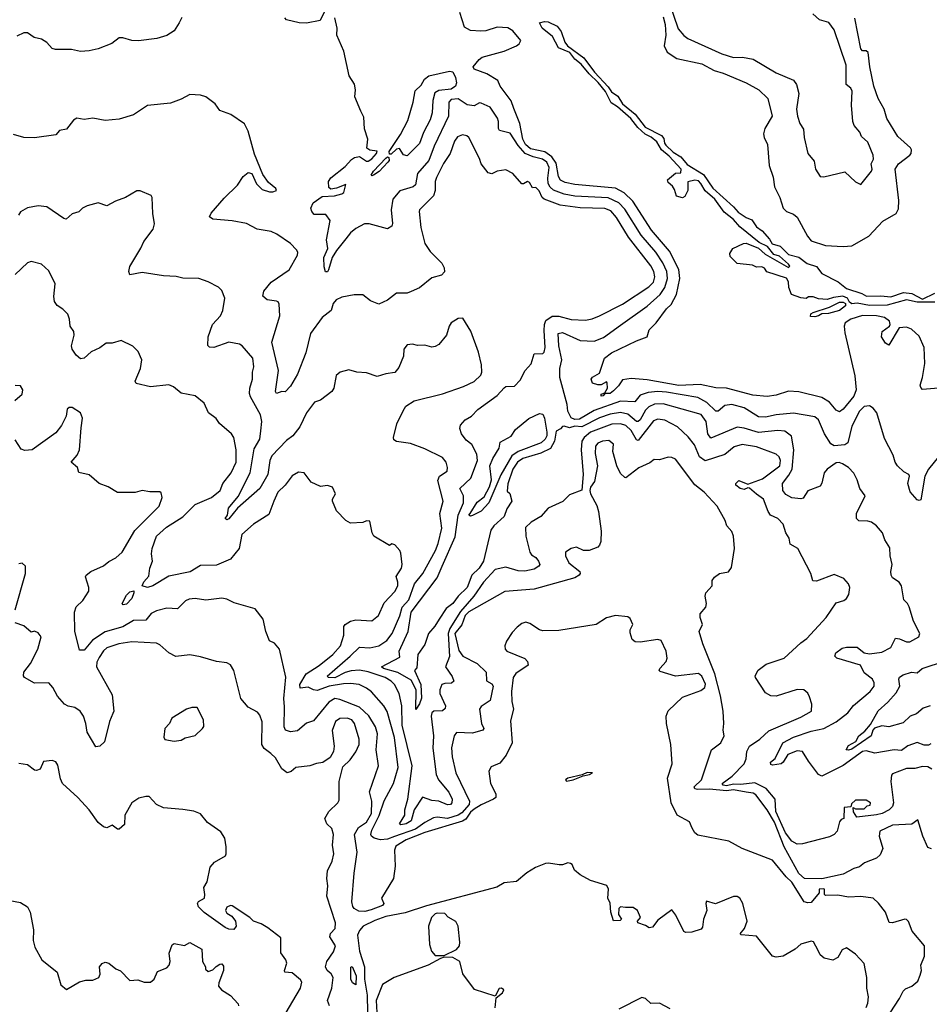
# Model space of a CAD drawing. Extents: x 1468344 to 1613994, y 525695 to 643861.
# Tile 274 of 427: x 1517051 to 1522203, y 603623 to 609202. Entities that reach past the tile are written whole.
import ezdxf

# ---------------------------------------------------------------- set-up
doc = ezdxf.new("R2010")
doc.units = 0

msp = doc.modelspace()

# ---------------------------------------------------------------- linework, layer by layer
at = {"layer": '0CON10XD'}
for points in [[(1520727.5, 609305), (1520780.4, 609150.4), (1520812.4, 609112.4), (1520835.9, 609095.9), (1521028.3, 609008.2), (1521095, 608988.4), (1521145, 608990.3), (1521205, 608978.7), (1521335, 608900.9), (1521435, 608859.2), (1521450.5, 608835), (1521463.5, 608785), (1521451.1, 608695), (1521455.8, 608655), (1521470, 608615), (1521491.2, 608581.2), (1521494, 608535), (1521514.4, 608445), (1521551.2, 608401.2), (1521558.6, 608355), (1521585, 608314), (1521605, 608311.8), (1521725, 608340.5), (1521785, 608283.8), (1521815, 608268.9), (1521875.7, 608345), (1521880, 608355), (1521873.1, 608385), (1521887.6, 608412.4), (1521884.6, 608435), (1521855, 608507.8), (1521820, 608540), (1521810, 608565), (1521777.3, 608602.7), (1521769.5, 608625), (1521761.7, 608718.3), (1521767.1, 608797.1), (1521758.8, 608815), (1521732.2, 608835), (1521731.5, 608945), (1521664.5, 609144.5), (1521635, 609186.9), (1521581.8, 609201.8), (1521543.3, 609235)], [(1518776, 609246), (1518752.5, 609197.5), (1518675, 609183.3), (1518633.9, 609183.9), (1518562, 609202), (1518553, 609213)], [(1521204.4, 607074.4), (1521055, 607113.9), (1520995, 607115.4), (1520906, 607136), (1520785, 607129.4), (1520605, 607162.3), (1520515, 607168.5), (1520465, 607161.8), (1520442.7, 607127.3), (1520415, 607099.8), (1520395, 607084.8), (1520366.2, 607083.8), (1520355, 607070.8), (1520345, 607070), (1520345, 607080), (1520365, 607087.5), (1520380.8, 607115), (1520378.8, 607145), (1520375, 607150), (1520345, 607133.3), (1520325, 607133.8), (1520295, 607143.3), (1520287.5, 607165), (1520295, 607177.5), (1520335, 607200), (1520363.8, 607285), (1520403.3, 607315), (1520545, 607383.1), (1520604.2, 607405), (1520616.9, 607445), (1520656.2, 607483.8), (1520715.2, 607564.8), (1520740.6, 607589.4), (1520771.2, 607645), (1520790.5, 607735), (1520785, 607786.7), (1520730.7, 607890.7), (1520630.2, 608010.2), (1520524, 608175), (1520475, 608221.3), (1520425, 608248.4), (1520195, 608268.9), (1520139.7, 608279.7), (1520115, 608292.3), (1520103.1, 608313.1), (1520089.6, 608389.6), (1520064.4, 608424.4), (1520025, 608454.2), (1519945, 608471.6), (1519915, 608494.3), (1519901, 608525), (1519883.3, 608615), (1519850.3, 608699.7), (1519835, 608743.1), (1519772.5, 608825), (1519758.5, 608858.5), (1519696.7, 608895), (1519625, 608921.6), (1519618.7, 608935), (1519653, 608977), (1519670.8, 608989.2), (1519794.4, 609025), (1519864, 609055), (1519880.8, 609065), (1519888.8, 609085), (1519845, 609140), (1519815, 609156), (1519755, 609160), (1519690.5, 609139.5), (1519663, 609137), (1519605, 609141), (1519569.8, 609159.8), (1519543.2, 609243.2)], [(1517970, 609215), (1517954, 609185), (1517925, 609140), (1517885, 609113.3), (1517827.5, 609095), (1517723.2, 609083.2), (1517685, 609084.4), (1517635, 609100), (1517615, 609100), (1517572.7, 609067.3), (1517495, 609038), (1517444.4, 609025.6), (1517395, 609023.1), (1517344.2, 609034.2), (1517252.7, 609032.7), (1517235, 609040), (1517205, 609073.3), (1517175, 609091.2), (1517132.5, 609102.5), (1517095, 609128.1), (1517075, 609127.8), (1517035, 609109.5)], [(1518898.9, 607961.1), (1518845, 607894.2), (1518821.1, 607855), (1518800.7, 607785), (1518795, 607774.6), (1518783.3, 607773.2), (1518775, 607802.5), (1518773.3, 607855), (1518796.1, 607905), (1518788.7, 607955), (1518809.4, 608065), (1518785, 608098.9), (1518719.4, 608099.4), (1518706.2, 608115), (1518700.5, 608135), (1518713.3, 608165), (1518765, 608200.4), (1518834.8, 608204.8), (1518875, 608214.8), (1518886.3, 608223.7), (1518897.8, 608267.8), (1518845, 608247.5), (1518812.7, 608242.7), (1518801.4, 608251.4), (1518800.5, 608285), (1518813.7, 608306.3), (1518895, 608370.5), (1518929.6, 608410.4), (1518947.7, 608422.3), (1518975, 608428.1), (1519015, 608400), (1519025, 608400), (1519045, 608413.5), (1519072, 608445), (1519075, 608457.5), (1519035, 608463.3), (1519017.5, 608475), (1519022.5, 608525), (1519003.6, 608583.6), (1518999.3, 608649.3), (1518982.5, 608685), (1518950, 608765), (1518952.5, 608805), (1518946.4, 608836.4), (1518917.5, 608885), (1518887.5, 609025), (1518846.7, 609115), (1518850, 609155), (1518835, 609212.5)], [(1522235, 607601.1), (1522135, 607601.3), (1522075, 607614.6), (1521965, 607584.9), (1521865, 607582.7), (1521795, 607597), (1521765, 607591.8), (1521751.5, 607601.5), (1521740.3, 607625), (1521714.2, 607635.8), (1521660.9, 607629.1), (1521625, 607616.7), (1521575, 607620), (1521545, 607632.5), (1521518.3, 607631.7), (1521505, 607622.5), (1521475, 607626.7), (1521422.5, 607645), (1521407.5, 607685), (1521406.4, 607716.4), (1521395, 607737.5), (1521283, 607773), (1521270, 607795), (1521255, 607802.5), (1521225, 607800), (1521201.7, 607811.7), (1521115, 607820), (1521075, 607860), (1521073, 607877), (1521090, 607905), (1521150, 607935), (1521165, 607936.7), (1521235, 607908), (1521273.6, 607873.6), (1521405, 607797.5), (1521412.5, 607805), (1521405, 607817.5), (1521355, 607862.7), (1521322.1, 607872.1), (1521286.6, 607916.6), (1521240.4, 607940.4), (1521129.3, 608029.3), (1521095, 608070.6), (1521041.9, 608111.9), (1520988, 608185), (1520933.5, 608233.5), (1520910, 608275), (1520895, 608288.9), (1520875, 608293.2), (1520836, 608284), (1520835.6, 608234.4), (1520819.3, 608200.7), (1520805, 608192.5), (1520771.7, 608201.7), (1520760.7, 608240.7), (1520749.3, 608259.3), (1520725, 608280), (1520720, 608295), (1520765, 608332.5), (1520795.5, 608334.5), (1520798.2, 608355), (1520729.6, 608429.6), (1520686.8, 608465), (1520660.6, 608510.6), (1520627.3, 608537.3), (1520593.1, 608553.1), (1520552.3, 608592.3), (1520513.4, 608643.4), (1520437.8, 608707.8), (1520400.6, 608730.6), (1520369.8, 608795), (1520327.2, 608847.2), (1520275.9, 608895), (1520230.8, 608950.8), (1520195, 608979.3), (1520166.7, 609016.7), (1520102.1, 609042.1), (1520068.1, 609108.1), (1520009.6, 609155), (1519995.6, 609185), (1520023.1, 609193.1), (1520045, 609189.4), (1520095, 609165.3), (1520117.1, 609135), (1520139, 609075), (1520153.5, 609053.5), (1520247.1, 608987.1), (1520306, 608906), (1520385, 608822.3), (1520403.9, 608793.9), (1520439.4, 608769.4), (1520464.8, 608724.8), (1520536.3, 608666.3), (1520594.2, 608594.2), (1520686.3, 608546.3), (1520699.6, 608529.6), (1520703, 608503), (1520710.8, 608490.8), (1520751.5, 608451.5), (1520795.2, 608425.2), (1520831.7, 608381.7), (1520925, 608325.2), (1520977.8, 608247.8), (1521095, 608142.6), (1521121.2, 608111.2), (1521165, 608081.5), (1521197.9, 608067.9), (1521225, 608029.3), (1521256, 608006), (1521298, 607958), (1521312.3, 607932.3), (1521359.1, 607919.1), (1521405, 607871.5), (1521465, 607857.7), (1521511.3, 607821.3), (1521563.7, 607803.7), (1521594.1, 607764.1), (1521687.3, 607717.3), (1521735, 607678.8), (1521820.8, 607650.8), (1521846.7, 607636.7), (1521928.3, 607638.3), (1521985, 607631.6), (1522056.4, 607656.4), (1522105, 607650.5), (1522165, 607618.1), (1522235, 607652.4)], [(1520695, 609219.4), (1520707, 609175), (1520710, 609115), (1520701.3, 609055), (1520717.7, 609017.7), (1520773.5, 608983.5), (1520915, 608951.5), (1520985, 608914.7), (1521035, 608900.3), (1521166, 608845), (1521238.1, 608805), (1521288.9, 608755), (1521313.1, 608655), (1521272.5, 608585), (1521264.3, 608555), (1521267.1, 608535), (1521287.1, 608495), (1521295.7, 608375.7), (1521319.4, 608309.4), (1521327.3, 608255), (1521355.8, 608195.8), (1521375.5, 608135), (1521395, 608115.6), (1521435, 608100), (1521455, 608083.4), (1521513, 607975), (1521535, 607949.9), (1521615, 607923.6), (1521715, 607917.5), (1521765, 607921.3), (1521861.2, 607975), (1521939.4, 608060.6), (1522016.3, 608103.7), (1522029.2, 608130.8), (1522031.6, 608178.4), (1522010.4, 608355), (1522029.3, 608385), (1522092.9, 608435), (1522100.9, 608445), (1522103.1, 608465), (1522097.2, 608477.2), (1522025, 608540.6), (1521962.9, 608642.9), (1521948.4, 608695), (1521913.5, 608755), (1521889.7, 608825), (1521866.1, 608936.1), (1521856.5, 609016.5), (1521845, 609026), (1521825, 609025.7), (1521815, 609038), (1521780.6, 609210.6)], [(1519245, 608431.2), (1519225, 608436.7), (1519202.9, 608472.9), (1519185, 608468.8), (1519155, 608441.1), (1519145, 608440), (1519142.7, 608455), (1519208.4, 608551.6), (1519248.5, 608631.5), (1519280.5, 608735), (1519290.1, 608799.9), (1519325, 608832.1), (1519344.2, 608865.8), (1519368.7, 608885), (1519485, 608910.5), (1519505, 608906.2), (1519520, 608875), (1519524.3, 608845), (1519519.8, 608825), (1519495, 608808.3), (1519425, 608801.9), (1519402.4, 608787.6), (1519390.9, 608745), (1519387.8, 608675), (1519375, 608635.8), (1519337.6, 608562.4), (1519315, 608500.8), (1519245, 608431.2)], [(1520021.5, 607441.5), (1520022.7, 607475), (1520031.6, 607498.4), (1520067.1, 607522.9), (1520105, 607522.7), (1520175, 607503.1), (1520255, 607500), (1520293.1, 607506.9), (1520335, 607524.1), (1520465, 607590.3), (1520615, 607689.3), (1520640.7, 607715), (1520649.5, 607745), (1520642.8, 607775), (1520625, 607807.2), (1520499.2, 607969.2), (1520430.7, 608080.7), (1520398.6, 608118.6), (1520365, 608132.3), (1520225, 608136.1), (1520112.3, 608152.3), (1520021.5, 608185), (1520010.9, 608195), (1519993.6, 608233.6), (1519975, 608252.5), (1519955, 608250), (1519939.3, 608279.3), (1519926.4, 608286.4), (1519905, 608272.5), (1519895, 608272.5), (1519845, 608331.2), (1519805, 608351.2), (1519755, 608343.8), (1519725, 608328.8), (1519705, 608333.8), (1519665.3, 608385), (1519655.7, 608415), (1519595, 608534.4), (1519583.6, 608543.6), (1519559.1, 608549.1), (1519530.6, 608539.4), (1519514.4, 608515), (1519490, 608445), (1519451.8, 608388.2), (1519411.2, 608308.8), (1519404.7, 608285), (1519404.1, 608235), (1519394.8, 608205.2), (1519316.2, 608125), (1519313.8, 608115), (1519323.5, 608025), (1519345.5, 607935), (1519375, 607888.6), (1519442.6, 607822.6), (1519455.4, 607795.4), (1519456.8, 607773.2), (1519440, 607755), (1519385, 607740.5), (1519316.3, 607683.7), (1519268.5, 607661.5), (1519245, 607652.9), (1519185, 607652.5), (1519135, 607614), (1519085, 607591.2), (1519038.8, 607608.8), (1518993.6, 607643.6), (1518945, 607643.8), (1518875, 607629.2), (1518842.5, 607615), (1518825.7, 607595), (1518814.2, 607555), (1518765, 607514.2), (1518697.7, 607425), (1518671.8, 607315), (1518625.3, 607194.7), (1518585, 607126), (1518555, 607093.8), (1518535, 607095.6), (1518505, 607084.2), (1518499.1, 607095), (1518515.8, 607215), (1518479.2, 607375), (1518523.5, 607525), (1518520.6, 607590.6), (1518515, 607603.8), (1518505, 607608), (1518453.3, 607615), (1518427.1, 607635), (1518433.3, 607665), (1518475.8, 607715), (1518577.3, 607785), (1518625, 607867.5), (1518625.7, 607885), (1518618, 607898), (1518585, 607934.3), (1518507.6, 607987.6), (1518475, 608003.1), (1518395.5, 608015.5), (1518335, 608047.8), (1518255, 608063.3), (1518145, 608072.5), (1518126.2, 608085), (1518134.5, 608105.5), (1518208.3, 608191.7), (1518285, 608264), (1518315.9, 608314.1), (1518345, 608336.7), (1518365, 608331.2), (1518391.9, 608271.9), (1518425, 608240.9), (1518465, 608227.4), (1518485, 608226.8), (1518505.7, 608235), (1518501.4, 608245), (1518459.7, 608279.7), (1518428.9, 608325), (1518381.3, 608441.3), (1518345, 608570), (1518325, 608612.5), (1518247.5, 608665), (1518185, 608687.5), (1518157.5, 608725), (1518105.7, 608765.7), (1518075, 608774), (1518015, 608778), (1517965, 608751.2), (1517905, 608730), (1517775, 608716.2), (1517695, 608664), (1517615, 608639.2), (1517535, 608632), (1517465, 608643.8), (1517415, 608636.7), (1517375, 608643.8), (1517355, 608633.8), (1517315, 608581.2), (1517276, 608574), (1517255, 608550), (1517135, 608532.9), (1517075, 608535.7), (1517015, 608552.5)], [(1522255, 606726.2), (1522198, 606655), (1522177.5, 606615), (1522155, 606482.5), (1522145, 606477.5), (1522135, 606482.5), (1522095, 606527.5), (1522081.2, 606575), (1522091.2, 606615), (1522087.5, 606625), (1522059.4, 606639.4), (1522023.3, 606675), (1522009.2, 606695), (1521998.5, 606735), (1521949.5, 606829.5), (1521906.8, 606975), (1521885, 607002), (1521865, 607014.7), (1521835, 607010.4), (1521808.4, 606985), (1521765, 606898.6), (1521742.3, 606805), (1521725, 606794.2), (1521665, 606786.9), (1521645, 606799.4), (1521609.2, 606855), (1521575.9, 606935), (1521555, 606951.3), (1521435, 606972.9), (1521336.5, 606963.5), (1521275, 606950), (1521235, 606951.5), (1521155, 607003.5), (1521085, 607021.6), (1521045, 607015.3), (1521007.3, 606985), (1520995, 606983.8), (1520943.3, 607033.3), (1520891.3, 607061.3), (1520715, 607091.9), (1520665, 607095.2), (1520609.9, 607090.1), (1520565.4, 607075), (1520535, 607037.1), (1520455, 607041.6), (1520305, 606987.2), (1520221.3, 606938.7), (1520195, 606936.9), (1520175, 606945.9), (1520155.8, 606985), (1520151.3, 607021.3), (1520110.3, 607175), (1520109.7, 607225), (1520121.6, 607275), (1520104.2, 607355), (1520101.8, 607425), (1520125, 607430.5), (1520225, 607385.3), (1520305, 607381.6), (1520357.7, 607402.3), (1520455, 607471.8), (1520605, 607579.5), (1520678.6, 607645), (1520704.9, 607685.1), (1520720, 607735), (1520716.6, 607775), (1520694.2, 607824.2), (1520653.5, 607885), (1520571.6, 607981.6), (1520479.4, 608129.4), (1520444.9, 608164.9), (1520385, 608192.4), (1520195, 608202.6), (1520135, 608214.5), (1520075, 608235.6), (1520055, 608253.2), (1520044.9, 608275), (1520042.1, 608305), (1520050.2, 608365), (1520037.3, 608395), (1520012.6, 608412.6), (1519958.6, 608425), (1519913.9, 608443.9), (1519875, 608488.9), (1519829.2, 608559.1), (1519769.5, 608575), (1519763.6, 608585), (1519763.8, 608625), (1519757.8, 608645), (1519715, 608706.1), (1519665, 608729.5), (1519655, 608731.4), (1519625, 608714), (1519585, 608720), (1519535, 608753.8), (1519495, 608749.3), (1519482.4, 608735), (1519479.6, 608655), (1519398, 608485), (1519368.9, 608405), (1519305, 608330), (1519293.7, 608266.3), (1519279.2, 608255), (1519205, 608232.2), (1519164.8, 608185.2), (1519154.7, 608124.7), (1519162.1, 608047.9), (1519158, 608032), (1519135, 608018), (1519030, 608045), (1519004.3, 608045.7), (1518955, 608018.8), (1518925, 607994), (1518898.9, 607961.1)], [(1519045, 608317.5), (1519041.9, 608321.9), (1519054.3, 608345), (1519125, 608417.3), (1519135, 608424.4), (1519140.9, 608420.9), (1519142.9, 608405), (1519136.7, 608395), (1519087.9, 608342.1), (1519055, 608321.3), (1519045, 608317.5)], [(1519223.2, 606986.8), (1519237.9, 607012.1), (1519285, 607042.2), (1519445, 607082), (1519565, 607123.4), (1519625, 607152), (1519662.8, 607187.2), (1519668.8, 607205), (1519666.8, 607246.8), (1519648.8, 607318.8), (1519606.8, 607436.8), (1519560.5, 607510.5), (1519535, 607510), (1519495, 607484), (1519483.4, 607466.6), (1519467.8, 607415), (1519425, 607362.5), (1519405, 607350), (1519385, 607347.5), (1519345, 607358.6), (1519305, 607356), (1519275, 607364), (1519245, 607360), (1519226.2, 607335), (1519224, 607295), (1519198, 607232), (1519175, 607203.3), (1519123.9, 607196.1), (1519075, 607180), (1519015, 607201.2), (1518960, 607205), (1518915, 607218), (1518865.7, 607204.3), (1518843.2, 607186.8), (1518830, 607115), (1518819.2, 607095), (1518755, 607046.7), (1518721.2, 607035), (1518675, 606974), (1518637.8, 606895), (1518597.3, 606845), (1518562.3, 606817.7), (1518479.1, 606730.9), (1518467.5, 606705), (1518456.4, 606625), (1518410.7, 606545), (1518284.3, 606435), (1518235, 606374.4), (1518225, 606368.6), (1518214.4, 606375), (1518227.5, 606395), (1518232.8, 606435), (1518289, 606501), (1518355.3, 606635), (1518379, 606771), (1518411.2, 606825), (1518417.3, 606872.7), (1518422.9, 606925), (1518415, 606963.8), (1518358.2, 607065), (1518352.9, 607085), (1518354.5, 607115), (1518370, 607165), (1518369.1, 607205), (1518376.4, 607235), (1518370.6, 607285), (1518310, 607355), (1518295, 607364.2), (1518235, 607375.5), (1518150, 607345), (1518126.1, 607346.1), (1518116.2, 607356.2), (1518118.9, 607405), (1518142.9, 607475), (1518188.8, 607525), (1518201.2, 607555), (1518212.5, 607625), (1518195, 607668.8), (1518176.2, 607686.2), (1518117.4, 607717.4), (1518065, 607735.5), (1517975, 607737.5), (1517937.3, 607747.3), (1517865, 607750.5), (1517745, 607770), (1517675, 607757.5), (1517669.2, 607775), (1517675, 607803.3), (1517737.3, 607907.3), (1517754.3, 607945), (1517806, 608015), (1517814.2, 608045), (1517804.4, 608105), (1517802, 608195), (1517795, 608206), (1517733.6, 608233.6), (1517715, 608233.3), (1517650, 608195), (1517592.5, 608175), (1517545, 608147.5), (1517495, 608163.8), (1517432.7, 608147.3), (1517405.9, 608134.1), (1517385, 608113.8), (1517347.7, 608102.3), (1517313, 608073), (1517300, 608075), (1517205, 608141.2), (1517155, 608147.5), (1517095, 608136), (1517055, 608112.9), (1517044.3, 608095.7)], [(1518747.1, 605542.9), (1518825, 605605.3), (1518867.4, 605655), (1518886.8, 605715), (1518886.4, 605763.6), (1518895, 605775.6), (1518925, 605794.5), (1518955, 605802.3), (1519045, 605795.4), (1519083.7, 605826.3), (1519115, 605898), (1519175, 605963.1), (1519192.2, 605995), (1519193.3, 606015), (1519183.4, 606046.6), (1519214.4, 606095), (1519217.9, 606115), (1519209.7, 606179.7), (1519203.8, 606195), (1519175, 606227.5), (1519158.3, 606231.7), (1519145, 606222.5), (1519057.5, 606275), (1519047.5, 606295), (1519035, 606360), (1519015, 606362.5), (1518995, 606352.5), (1518925, 606350), (1518897.5, 606365), (1518845, 606420), (1518822.5, 606475), (1518822.5, 606485), (1518840, 606515), (1518823, 606553), (1518795, 606562.5), (1518755, 606557.5), (1518702.3, 606582.3), (1518662.5, 606635), (1518630.9, 606639.1), (1518595, 606617.5), (1518555, 606564.3), (1518512.2, 606525), (1518490.4, 606475), (1518461.3, 606398.7), (1518375.4, 606344.6), (1518309.2, 606285), (1518294.5, 606205), (1518244.2, 606145), (1518165, 606112), (1518075, 606110.5), (1518015.5, 606074.5), (1517895, 606049.5), (1517805, 605993.6), (1517775, 605985.2), (1517744.2, 605995), (1517753.4, 606016.6), (1517781.8, 606048.2), (1517787.7, 606095), (1517803.3, 606135), (1517797.6, 606175), (1517801.1, 606205), (1517825.8, 606275), (1517882.7, 606327.3), (1517974.6, 606385), (1518045.6, 606455), (1518136.9, 606495), (1518186.2, 606535), (1518202.2, 606575), (1518248.1, 606635), (1518276.5, 606695), (1518276.5, 606765), (1518263.1, 606835), (1518250.9, 606855), (1518181.9, 606915), (1518163.3, 606943.3), (1518120, 606975), (1518095, 607028.8), (1518045, 607070.8), (1517966.2, 607086.2), (1517922.7, 607122.7), (1517895, 607133.5), (1517792.5, 607122.5), (1517710.5, 607140.5), (1517705.6, 607155), (1517734.4, 607225), (1517742, 607275), (1517722.3, 607322.3), (1517692.3, 607352.3), (1517625, 607384), (1517575, 607368.6), (1517539.7, 607370.3), (1517505, 607343.8), (1517455, 607320.8), (1517415, 607284.3), (1517395, 607280), (1517370.9, 607300.9), (1517348.8, 607335), (1517343.8, 607355), (1517360, 607415), (1517356.7, 607435), (1517336.2, 607465), (1517333.3, 607505), (1517323.6, 607533.6), (1517295, 607562.5), (1517262.3, 607582.3), (1517248, 607605), (1517244.2, 607634.2), (1517250.9, 607705), (1517215, 607780), (1517175, 607817.5), (1517115, 607831.4), (1517095, 607824), (1517025, 607758.2)], [(1521555, 607518.1), (1521531.1, 607521.1), (1521532.5, 607535), (1521545, 607543.2), (1521637.3, 607572.7), (1521695, 607601.5), (1521715, 607601.8), (1521728.5, 607595), (1521728.8, 607581.2), (1521695, 607554.6), (1521632.4, 607537.6), (1521594.5, 607535.5), (1521575, 607524.5), (1521555, 607518.1)], [(1522325, 607119.2), (1522165, 607107.5), (1522155, 607117.5), (1522152.3, 607132.3), (1522165.7, 607175), (1522178.6, 607255), (1522174.4, 607345), (1522145, 607408.6), (1522101.7, 607448.3), (1522075, 607459.2), (1522033.3, 607456.7), (1521975, 607358.8), (1521955, 607370), (1521931.8, 607405), (1521937.1, 607435), (1521977.5, 607465), (1521982.5, 607475), (1521977.5, 607495), (1521950, 607515), (1521905, 607525.2), (1521825, 607526.6), (1521758.6, 607505), (1521727.1, 607485), (1521721.6, 607465), (1521725, 607427.5), (1521780.7, 607185), (1521788.6, 607105), (1521775, 607069.1), (1521714.7, 606995.3), (1521695, 606979.4), (1521675, 606990.6), (1521637.8, 607035), (1521595, 607061.6), (1521465, 607094), (1521405, 607097.8), (1521335, 607075.3), (1521285, 607066.7), (1521204.4, 607074.4)], [(1522211.3, 605098.7), (1522199.4, 605090.6), (1522175, 605090.8), (1522135, 605106.4), (1522081.8, 605088.2), (1522045, 605060.8), (1522005, 605065.3), (1521895, 605045.9), (1521845, 605060.1), (1521825, 605055.7), (1521714.7, 604975.3), (1521595, 604915.4), (1521575, 604924.4), (1521518.5, 605001.5), (1521485.6, 605055), (1521455, 605059.4), (1521401.8, 605038.2), (1521375.6, 604994.4), (1521365, 604986.4), (1521315, 604977.7), (1521305, 604982.8), (1521303.9, 604995), (1521329.4, 605015), (1521373.9, 605105), (1521433.4, 605136.6), (1521535, 605171.6), (1521605, 605186.5), (1521676.2, 605223.8), (1521741.1, 605275), (1521774.2, 605315.8), (1521867.8, 605395), (1521890.9, 605425), (1521891.1, 605445), (1521882.2, 605465), (1521835, 605500.5), (1521814.3, 605544.3), (1521680, 605585), (1521668, 605595), (1521674.2, 605615), (1521709.7, 605640.3), (1521735, 605646.5), (1521795, 605646.2), (1521835, 605613.8), (1521865, 605608.8), (1521935, 605618.8), (1521985, 605644.2), (1522012.6, 605697.4), (1522035, 605694.4), (1522075, 605676.5), (1522092.5, 605677.5), (1522143.3, 605705), (1522148.8, 605725), (1522114.2, 605794.2), (1522090, 605875), (1522080, 605895), (1522060, 605915), (1522046.7, 605995), (1522032.5, 606015), (1521995, 606040), (1521988, 606055), (1521985.8, 606075), (1521993.8, 606115), (1521982.5, 606165), (1521980.3, 606210.3), (1521952, 606255), (1521938, 606295), (1521904.5, 606335), (1521875.7, 606355.7), (1521855, 606361.5), (1521805, 606361.9), (1521791.4, 606375), (1521791.5, 606405), (1521840, 606505), (1521809.2, 606545), (1521794.6, 606594.6), (1521775, 606632), (1521745, 606664), (1521712, 606685), (1521692.6, 606692.6), (1521675, 606690.4), (1521625, 606655.4), (1521607.3, 606635), (1521595, 606576), (1521585, 606559.4), (1521515, 606532.9), (1521489, 606491), (1521475, 606486.6), (1521425, 606492.4), (1521391, 606511), (1521372.9, 606535), (1521371.6, 606575), (1521408.5, 606621.5), (1521426.6, 606655), (1521435.1, 606765), (1521422, 606842), (1521385, 606871), (1521345, 606875.2), (1521235, 606862.5), (1521155, 606888.1), (1521115, 606894), (1520965, 606830.7), (1520948.4, 606855), (1520939.4, 606925), (1520911.2, 606965), (1520695, 607025.5), (1520646.8, 607023.2), (1520615, 607009), (1520595, 606989.7), (1520566.2, 606935), (1520555, 606925.2), (1520545, 606925.6), (1520495, 606966.6), (1520455, 606976.7), (1520395, 606967.4), (1520335, 606945.4), (1520235, 606895.1), (1520195, 606898.9), (1520165, 606890.4), (1520135, 606900), (1520125, 606897.5), (1520115, 606883.3), (1520090, 606870), (1520080.5, 606815), (1520057, 606773), (1520003.6, 606746.4), (1519900.8, 606715), (1519870.9, 606695), (1519844.4, 606655), (1519815, 606572.5), (1519811.7, 606531.7), (1519827.7, 606517.7), (1519839.2, 606475), (1519810.2, 606429.8), (1519795, 606387.5), (1519736.3, 606333.7), (1519719.5, 606310.5), (1519678.4, 606135), (1519654.4, 606095), (1519612, 606055), (1519586, 605984), (1519534.4, 605935.6), (1519503.4, 605895), (1519466.4, 605865), (1519426.2, 605805), (1519402.2, 605765), (1519366.5, 605725), (1519345, 605662), (1519305.8, 605605), (1519301.2, 605528.8), (1519287.5, 605515), (1519323.9, 605435), (1519327, 605357), (1519316.4, 605325), (1519295, 605294.4), (1519296.5, 605405), (1519268.9, 605458.9), (1519192.3, 605502.3), (1519111.1, 605525), (1519100, 605535), (1519205, 605590.8), (1519200, 605625), (1519250.4, 605735), (1519268.7, 605845), (1519415, 606040), (1519444.5, 606105), (1519517.6, 606272.4), (1519534.8, 606395), (1519564.2, 606465), (1519564.8, 606504.8), (1519543.3, 606545), (1519606.8, 606605), (1519644.6, 606705), (1519640.8, 606740.8), (1519612, 606795), (1519580.3, 606820.3), (1519552.5, 606855), (1519544, 606885), (1519548, 606905), (1519574, 606935), (1519610.8, 606955), (1519645, 606994.3), (1519755, 607072.5), (1519795, 607116.9), (1519805, 607124.3), (1519853.6, 607126.4), (1519885, 607160), (1519914, 607215), (1519948.2, 607251.8), (1519965, 607308.8), (1520015, 607310), (1520021.7, 607318.3), (1520026.6, 607345), (1520021.5, 607441.5)], [(1517024, 607045), (1517065, 607080.8), (1517068.2, 607105), (1517055, 607127.1), (1517025, 607130)], [(1521982.2, 603575), (1522034.4, 603655), (1522055, 603698), (1522068.7, 603711.3), (1522105, 603725.8), (1522138.8, 603755), (1522151.4, 603788.6), (1522159.2, 603815), (1522156, 603845), (1522176.2, 603895), (1522176.7, 603955), (1522107, 604037), (1522085, 604092.5), (1522075, 604103.3), (1522065, 604105.6), (1521995, 604084.4), (1521976.8, 604086.8), (1521955.3, 604145.3), (1521916.4, 604196.4), (1521885, 604224.5), (1521815.7, 604234.3), (1521745, 604230), (1521685, 604240.8), (1521615, 604240), (1521610, 604245), (1521610, 604275), (1521605, 604277.5), (1521580, 604275), (1521580, 604255), (1521535, 604200), (1521515, 604197.5), (1521495, 604203.3), (1521425, 604315.7), (1521392, 604345), (1521315, 604439.2), (1521143.3, 604505), (1521067.2, 604547.2), (1520891.8, 604581.8), (1520876, 604595), (1520860.8, 604620.8), (1520845, 604657.5), (1520775, 604695.7), (1520740.6, 604765), (1520720.5, 604905), (1520746.9, 604985), (1520738.7, 605095), (1520714.2, 605215), (1520712.5, 605255), (1520723.2, 605286.8), (1520805, 605363.8), (1520908.3, 605401.7), (1520932.3, 605417.7), (1520935, 605437.5), (1520915, 605483.3), (1520895, 605497.5), (1520765, 605482), (1520678.8, 605508.8), (1520673.3, 605515), (1520676, 605525), (1520712.9, 605565), (1520718.4, 605585), (1520712.4, 605625), (1520685.3, 605685), (1520665, 605690.9), (1520565.4, 605675.4), (1520537.3, 605677.3), (1520520.6, 605690.6), (1520507.9, 605727.9), (1520509.2, 605745), (1520523.3, 605775), (1520509.5, 605809.5), (1520495, 605818.8), (1520425, 605826.2), (1520375, 605813.8), (1520315.4, 605774.6), (1520105, 605740.5), (1520015, 605738.9), (1519995, 605745.6), (1519941.1, 605781.1), (1519918.1, 605788.1), (1519895, 605780.6), (1519869.4, 605760.6), (1519840.6, 605729.4), (1519809, 605681), (1519799.2, 605655), (1519800, 605635), (1519810, 605625), (1519912.2, 605582.2), (1519928.1, 605565), (1519930.6, 605545), (1519861.9, 605498.1), (1519845.2, 605474.8), (1519836.5, 605395), (1519838.2, 605338.2), (1519848.2, 605295), (1519831.1, 605228.9), (1519840.4, 605105), (1519806.9, 605035), (1519771.1, 604988.9), (1519720.8, 604969.2), (1519707.5, 604945), (1519718.1, 604875), (1519748.8, 604815), (1519747.1, 604795), (1519734.6, 604785), (1519665, 604754), (1519625, 604728.8), (1519605, 604711.4), (1519577.4, 604672.6), (1519559.2, 604660.8), (1519345, 604595.8), (1519239.1, 604555), (1519181.3, 604518.7), (1519173.7, 604496.3), (1519177.3, 604405), (1519168.4, 604335), (1519101.1, 604225), (1519113.3, 604195), (1519106.2, 604183.8), (1519042.2, 604157.8), (1519005, 604149.6), (1518971.5, 604151.5), (1518945.3, 604165.3), (1518937, 604177), (1518932.9, 604202.9), (1518945, 604366.9), (1518962, 604485), (1518946.9, 604585), (1518969.7, 604625), (1519015, 604654.6), (1519042.7, 604705), (1519045.6, 604775), (1519032.1, 604827.9), (1519084.1, 604975), (1519070.9, 605065), (1519077.4, 605155), (1519065.9, 605195.9), (1519027.8, 605257.8), (1518976, 605306), (1518865, 605351), (1518835, 605355.2), (1518801.6, 605335), (1518715, 605229.5), (1518675, 605215.6), (1518625, 605173.5), (1518585, 605167.5), (1518556.9, 605176.9), (1518548.2, 605195), (1518551.2, 605308.8), (1518547.3, 605355), (1518557.4, 605477.4), (1518523.3, 605635), (1518495, 605670), (1518465, 605682.5), (1518445.8, 605735.8), (1518430.6, 605805), (1518385, 605863.3), (1518265, 605898), (1518225, 605918.6), (1518195, 605924.3), (1518105, 605912.5), (1518045, 605922.9), (1518010.8, 605919.2), (1517990.7, 605909.3), (1517945, 605864.4), (1517885, 605867.8), (1517825, 605852.7), (1517795, 605837.1), (1517765, 605800), (1517695, 605797.3), (1517635, 605762.8), (1517535, 605734.2), (1517463.9, 605686.1), (1517415, 605629.7), (1517389.7, 605629.7), (1517379.7, 605669.7), (1517363, 605735), (1517361.8, 605845), (1517370, 605875), (1517407.9, 605912.1), (1517441.4, 605965), (1517442, 605985), (1517423.8, 606045), (1517426.7, 606055), (1517453.8, 606075), (1517525, 606108.2), (1517555, 606132.5), (1517595, 606153.8), (1517631.1, 606185), (1517702.8, 606307.2), (1517841.2, 606445), (1517857.5, 606495), (1517851.7, 606521.7), (1517845, 606527.5), (1517787, 606527), (1517745, 606534.2), (1517705, 606524), (1517605, 606524), (1517552.5, 606555), (1517500, 606575), (1517445, 606624.2), (1517385, 606637.5), (1517378.8, 606665), (1517342.5, 606695), (1517375.8, 606734.2), (1517390, 606765), (1517399.5, 606890.5), (1517405.8, 606945), (1517396, 606975), (1517347.5, 607005), (1517330, 607005), (1517320, 606995), (1517314, 606955), (1517286.6, 606903.4), (1517255, 606862), (1517121.2, 606765), (1517080.3, 606760.3), (1517058.8, 606768.8), (1517025, 606822.5)], [(1522217.3, 604955), (1522195, 604968.5), (1522165, 604970.4), (1522120.6, 604959.4), (1522075, 604958.5), (1521995, 604928.8), (1521988.7, 604921.3), (1521984.7, 604885), (1522000.6, 604765), (1521995, 604744.2), (1521976, 604725), (1521936.7, 604705), (1521905, 604697.5), (1521793, 604683), (1521773, 604713), (1521771.7, 604738.3), (1521785, 604730), (1521835, 604730), (1521851.7, 604748.3), (1521868.3, 604751.7), (1521870, 604765), (1521845, 604780), (1521785, 604780), (1521761.7, 604758.3), (1521758.3, 604741.7), (1521721.7, 604738.3), (1521720, 604675), (1521705, 604670), (1521695, 604657.5), (1521680.5, 604605), (1521664.9, 604585.1), (1521638.1, 604571.9), (1521485, 604532.3), (1521455, 604531.2), (1521425, 604547.3), (1521388.9, 604595), (1521334.1, 604715), (1521330.3, 604785), (1521278.9, 604845), (1521215, 604878.6), (1521135, 604868.3), (1521095, 604871.1), (1521055, 604861.6), (1521036.1, 604865), (1521030.3, 604875), (1521085.9, 604915), (1521154, 604986), (1521166, 605014), (1521168.8, 605055), (1521185.5, 605085), (1521243.6, 605125), (1521295, 605172), (1521475, 605249.2), (1521535.5, 605285), (1521537.1, 605322.9), (1521525, 605366), (1521515, 605386), (1521492.5, 605405), (1521455, 605407.3), (1521335, 605369.5), (1521305, 605370.6), (1521275, 605388.8), (1521218.8, 605475), (1521216.2, 605485), (1521233.7, 605516.3), (1521279.3, 605550.7), (1521380.8, 605585), (1521475, 605671.5), (1521510, 605695), (1521618.8, 605815), (1521675, 605897.5), (1521719.5, 605910.5), (1521735, 605923.3), (1521747.5, 605945), (1521752.9, 605985), (1521745.4, 606005.4), (1521720, 606035), (1521665, 606059.4), (1521565, 606021.2), (1521543.6, 606023.6), (1521532, 606065), (1521458.8, 606205), (1521415, 606230), (1521410.4, 606265), (1521390.7, 606295), (1521375, 606342.9), (1521345.8, 606375.8), (1521304.4, 606395), (1521291.1, 606415), (1521265, 606486), (1521225, 606514.2), (1521185, 606547.5), (1521175, 606550), (1521155, 606540), (1521132.5, 606545), (1521107.5, 606565), (1521107.5, 606575), (1521125, 606591.2), (1521175, 606570), (1521259.2, 606600.8), (1521355.8, 606675), (1521361.2, 606705), (1521353.8, 606725), (1521335, 606740.8), (1521225, 606781.6), (1521144, 606796), (1521098.1, 606781.9), (1521045, 606739.1), (1520933.4, 606703.4), (1520902.5, 606725), (1520872.8, 606792.8), (1520838.2, 606838.2), (1520777.3, 606895), (1520705, 606932.5), (1520665, 606939.3), (1520640.2, 606929.8), (1520555, 606818.8), (1520545, 606821.5), (1520515.1, 606875.1), (1520485, 606902.1), (1520455, 606912.2), (1520405, 606910), (1520283.5, 606865), (1520248.4, 606835), (1520235.6, 606815), (1520230.5, 606765), (1520242.3, 606625), (1520234.3, 606535.7), (1520165, 606509.2), (1520127.2, 606472.8), (1520044.2, 606435), (1520003.4, 606386.6), (1519948.8, 606355), (1519916.7, 606325), (1519918.6, 606275), (1519939.6, 606185), (1519950.4, 606170.4), (1519975.3, 606155.3), (1519989.4, 606135), (1519997.5, 606115), (1519992, 606105), (1519965, 606088.1), (1519911.8, 606078.2), (1519875, 606079.8), (1519805, 606100.5), (1519745, 606086.6), (1519677.3, 606015), (1519623.8, 605936.2), (1519548, 605848), (1519487.3, 605752.7), (1519477.1, 605725), (1519485.4, 605594.6), (1519463.5, 605535), (1519501.3, 605481.3), (1519509.4, 605455), (1519496.5, 605443.5), (1519458.3, 605441.8), (1519442.7, 605435), (1519430.7, 605405), (1519430.6, 605385), (1519461.9, 605315), (1519461.1, 605298.9), (1519445, 605286.5), (1519396.1, 605283.9), (1519385.4, 605274.6), (1519381.5, 605255), (1519395.2, 605145.2), (1519390.4, 605075), (1519410.2, 604925), (1519422.9, 604895), (1519482.3, 604825), (1519500.5, 604785), (1519498.7, 604765), (1519490.8, 604755), (1519475, 604752.9), (1519425, 604773.5), (1519385, 604777.3), (1519333.2, 604796.8), (1519285.9, 604724.1), (1519267.8, 604662.2), (1519239.5, 604645), (1519210.5, 604639.5), (1519202.1, 604645), (1519232.8, 604695), (1519231.7, 604725), (1519249.1, 604785), (1519274, 604974), (1519216.5, 605205), (1519216.2, 605315), (1519201.1, 605385), (1519173.9, 605435), (1519154.1, 605455), (1519121.5, 605475), (1519025, 605507.5), (1518976.2, 605516.2), (1518928.2, 605511.8), (1518895, 605502.8), (1518835, 605473.7), (1518799.2, 605475), (1518792.6, 605482.6), (1518923.6, 605595), (1518975, 605647.1), (1519035, 605642.3), (1519085.5, 605655), (1519129.6, 605685), (1519161.4, 605725), (1519204.8, 605825), (1519217.3, 605872.7), (1519255.2, 605915), (1519287.9, 606005), (1519334.3, 606065), (1519405.2, 606195), (1519421.1, 606235), (1519441.7, 606321.7), (1519431.5, 606405), (1519448.9, 606475), (1519419.6, 606590.4), (1519428.9, 606615), (1519471.4, 606645), (1519474.4, 606665), (1519466.9, 606695), (1519445, 606721.1), (1519345, 606770), (1519265, 606801.4), (1519185, 606812.2), (1519170.9, 606820.9), (1519168.1, 606835), (1519187.6, 606912.4), (1519223.2, 606986.8)], [(1519605, 606390), (1519595.8, 606395), (1519601.8, 606405), (1519642.1, 606467.9), (1519681.5, 606498.5), (1519712.5, 606555), (1519722.4, 606595), (1519714.6, 606675), (1519730.2, 606715), (1519767.4, 606775), (1519771.9, 606808.1), (1519835, 606842.1), (1519859.6, 606880.4), (1519935, 606943.4), (1519995, 606970.5), (1520015, 606966.7), (1520024.1, 606945), (1520037.2, 606865), (1520037.2, 606845), (1520027.9, 606825), (1520005, 606804.3), (1519875, 606755.9), (1519838.9, 606731.1), (1519775.9, 606624.1), (1519707.3, 606465), (1519665, 606416.6), (1519615, 606393.2), (1519605, 606390)], [(1522215, 604504), (1522195, 604511.2), (1522165.8, 604575), (1522138.8, 604668.8), (1522105, 604644.2), (1521995, 604638.8), (1521923.3, 604605), (1521919.4, 604575), (1521940.9, 604505), (1521925, 604470), (1521905, 604451.2), (1521836.2, 604425), (1521807.4, 604402.6), (1521775, 604393.3), (1521715, 604361.1), (1521593.8, 604333.8), (1521495.8, 604335.8), (1521465, 604364.8), (1521381.5, 604515), (1521325.6, 604655), (1521285, 604724.8), (1521220.4, 604810.4), (1521205, 604820), (1521165.6, 604825.6), (1521095, 604839), (1521055, 604833.5), (1520958.2, 604841.8), (1520890.1, 604840.1), (1520874.8, 604844.8), (1520872.2, 604855), (1520912.1, 604895), (1520969.5, 605065), (1521022.9, 605105), (1521041.9, 605145), (1521036.2, 605176.2), (1521040.2, 605215), (1521035.9, 605285), (1521021, 605371), (1520987.8, 605495), (1520920.8, 605665), (1520899.7, 605735), (1520919.4, 605775), (1520906, 605815), (1520906.2, 605835), (1520936.9, 605873.1), (1520941.4, 605895), (1520934.4, 605935), (1520937.5, 605955), (1520973.3, 605995), (1520973.3, 606025), (1520985.9, 606044.1), (1521015, 606064), (1521065, 606073.8), (1521082.7, 606097.3), (1521100, 606205), (1521094.2, 606275), (1521085, 606302.5), (1521056, 606335), (1521047.1, 606365), (1521002.5, 606445), (1520928.1, 606525), (1520875, 606566.2), (1520765, 606711.4), (1520745, 606721.4), (1520725, 606722.9), (1520675, 606708.1), (1520645, 606709.5), (1520619.4, 606690.6), (1520557.7, 606662.3), (1520485, 606607.1), (1520478.3, 606608.3), (1520455, 606631.4), (1520433.8, 606675), (1520410, 606755), (1520415, 606797.5), (1520387.9, 606817.9), (1520351.2, 606815), (1520325, 606802.2), (1520313.1, 606785), (1520310, 606745), (1520323.2, 606675), (1520306.2, 606585), (1520285, 606552.8), (1520280.1, 606535), (1520284, 606515), (1520319.4, 606449.4), (1520329.7, 606415), (1520344.1, 606305), (1520341.8, 606245), (1520335, 606224), (1520325, 606214.2), (1520277.5, 606195), (1520244.3, 606194.3), (1520205, 606213.8), (1520173.8, 606205), (1520142.5, 606185), (1520142.5, 606165), (1520161.4, 606125), (1520224.3, 606075), (1520226.5, 606065), (1520219.4, 606055), (1520195, 606040), (1519965, 605975.1), (1519798.7, 605961.3), (1519595, 605846.9), (1519573.5, 605826.5), (1519556, 605774), (1519515.6, 605725), (1519537.6, 605627.6), (1519560.7, 605595), (1519641.5, 605555), (1519692.9, 605505), (1519695.4, 605455.4), (1519725, 605439.2), (1519732.7, 605425), (1519715.4, 605344.6), (1519665, 605310), (1519656, 605295), (1519667.5, 605215), (1519679.2, 605185), (1519675, 605176.7), (1519615, 605160), (1519525, 605163.3), (1519511.8, 605145), (1519496.7, 605076.7), (1519500, 605025), (1519520.4, 604935), (1519599.5, 604775), (1519596.7, 604755), (1519555, 604708.3), (1519535, 604694.2), (1519475, 604676.7), (1519415, 604684.1), (1519395, 604680), (1519345, 604653.9), (1519293.4, 604615), (1519173, 604573), (1519135, 604558.8), (1519095.1, 604555.1), (1519059.6, 604565), (1519043.4, 604575), (1519039.5, 604585), (1519045, 604610.5), (1519087.4, 604692.6), (1519114.5, 604775.5), (1519168, 604875), (1519193.9, 604965), (1519174.5, 605135), (1519132.5, 605282.5), (1519113.9, 605313.9), (1519043.3, 605393.3), (1519015, 605415.4), (1518973.8, 605435), (1518925, 605441.2), (1518885, 605438.9), (1518803.3, 605425), (1518735, 605400.7), (1518715, 605404.3), (1518685, 605420.6), (1518638.9, 605415), (1518637.7, 605435), (1518674.2, 605495), (1518747.1, 605542.9)], [(1517025, 605858.8), (1517084.4, 606065), (1517083.3, 606105), (1517065, 606123.3), (1517045, 606118.8)], [(1517636.4, 605886.4), (1517630.8, 605895), (1517655, 605940.8), (1517675, 605960.9), (1517696.4, 605966.4), (1517697.9, 605955), (1517685, 605923.1), (1517655, 605891.4), (1517636.4, 605886.4)], [(1518805.4, 603615), (1518795.2, 603645), (1518818.3, 603715), (1518827.2, 603775), (1518815.4, 603795), (1518792, 603815), (1518783.1, 603835), (1518789.8, 603865), (1518829, 603921), (1518839.8, 603955), (1518807.7, 604005), (1518811, 604025), (1518837.7, 604052.3), (1518840.5, 604085), (1518790.4, 604235), (1518796.8, 604295), (1518789.8, 604335), (1518795, 604380), (1518821.2, 604435), (1518830.8, 604475), (1518822.5, 604525), (1518829.1, 604585), (1518819.8, 604619.8), (1518790, 604645), (1518780, 604675), (1518801.2, 604715), (1518853.3, 604765), (1518860.5, 604779.5), (1518860.3, 604885), (1518880.5, 604969.5), (1518921.9, 605008.1), (1518955, 605053.1), (1518974.1, 605095), (1518974.2, 605125), (1518946.8, 605215), (1518931.4, 605235), (1518905, 605245.4), (1518865, 605241.9), (1518839.4, 605225), (1518820, 605175), (1518831.2, 605085), (1518827.8, 605055), (1518808.5, 605021.5), (1518767.6, 604992.4), (1518731.9, 604988.1), (1518695, 604974.4), (1518615.5, 604964.5), (1518587.8, 604942.2), (1518565, 604935.6), (1518535, 604957.1), (1518499.1, 605019.1), (1518474.1, 605044.1), (1518435, 605071.9), (1518422.7, 605095), (1518424.4, 605224.4), (1518411.7, 605261.7), (1518398, 605278), (1518345, 605306), (1518303.3, 605355), (1518263.5, 605515), (1518245, 605545.8), (1518225, 605557.5), (1518165, 605565.6), (1518075, 605592.5), (1518015, 605603.3), (1517935, 605593.8), (1517895, 605614.5), (1517845, 605660.5), (1517825, 605669.6), (1517685, 605677.7), (1517612, 605665), (1517545, 605643.5), (1517524.7, 605625.3), (1517500.9, 605589.1), (1517488.3, 605561.8), (1517486.5, 605535), (1517573.6, 605376.4), (1517583.1, 605285), (1517578.9, 605271.1), (1517558.6, 605225), (1517530.3, 605109.7), (1517505, 605086.2), (1517481.2, 605081.2), (1517433.3, 605165), (1517425.8, 605215), (1517412, 605255), (1517393.3, 605285), (1517363.3, 605305), (1517325, 605312.5), (1517305, 605323.6), (1517265, 605369.2), (1517238.8, 605418.8), (1517215, 605445.4), (1517135, 605443.6), (1517078.8, 605475), (1517072, 605485), (1517074, 605505), (1517111.9, 605555), (1517154.3, 605635), (1517172.5, 605705), (1517155, 605727.5), (1517135, 605737.5), (1517115, 605732.5), (1517075, 605768), (1517025, 605783.8)], [(1522208.6, 605315), (1522168.2, 605301.8), (1522131.3, 605268.7), (1522095, 605256), (1522055, 605218.4), (1521975, 605196), (1521935, 605200.2), (1521892.6, 605187.4), (1521883, 605177), (1521873.6, 605145), (1521765, 605069.3), (1521745, 605062.5), (1521732.5, 605065), (1521745, 605089.5), (1521788, 605112), (1521803.9, 605145), (1521838.5, 605171.5), (1521870.8, 605209.3), (1521913.5, 605286.5), (1521968.6, 605335), (1522015, 605387.9), (1522036.2, 605425), (1522030, 605465), (1522035, 605477.1), (1522055, 605490.5), (1522103.3, 605505), (1522135, 605501.4), (1522163.6, 605526.4), (1522295, 605570)], [(1517925, 605113.8), (1517965, 605120), (1517987.7, 605132.3), (1518045, 605146.7), (1518086.7, 605185), (1518093.6, 605196.4), (1518092, 605235), (1518056.7, 605305), (1518025.8, 605305.8), (1517995, 605295.6), (1517912.5, 605245), (1517900, 605215), (1517872.5, 605185), (1517867, 605137), (1517873, 605123), (1517925, 605113.8)], [(1518535.7, 603535), (1518641.5, 603715), (1518648.3, 603748.3), (1518642, 603762), (1518595, 603802), (1518552.5, 603805), (1518550, 603815), (1518563.9, 603856.1), (1518558, 603875), (1518529.2, 603915), (1518529.7, 603999.7), (1518456.6, 604056.6), (1518418.7, 604078.7), (1518375, 604093.3), (1518355, 604115.8), (1518255, 604181.2), (1518245, 604183.3), (1518225, 604173.3), (1518216.7, 604155), (1518225, 604140), (1518253, 604123), (1518273.3, 604093.3), (1518277.5, 604065), (1518263, 604047), (1518235, 604048.8), (1518215, 604058.8), (1518095, 604144), (1518063.8, 604175), (1518057.5, 604195), (1518063.6, 604206.4), (1518096.7, 604225), (1518100, 604245), (1518094.2, 604284.2), (1518112.1, 604317.9), (1518130.4, 604399.6), (1518155, 604429.1), (1518216.2, 604465), (1518221.2, 604475), (1518220, 604515), (1518213.3, 604565), (1518190.5, 604600.5), (1518115, 604653.8), (1518075, 604702), (1518037, 604717), (1517975, 604727.5), (1517865, 604736), (1517825.7, 604755.7), (1517785, 604800), (1517765, 604801.4), (1517725, 604791.4), (1517686, 604765), (1517647.1, 604695), (1517645, 604642.5), (1517615, 604616.2), (1517605, 604616.2), (1517575, 604637.5), (1517545, 604623.3), (1517525, 604628.8), (1517495, 604652.5), (1517444.4, 604725), (1517380.6, 604795), (1517293.5, 604873.5), (1517280.9, 604900.9), (1517267.3, 604977.3), (1517255, 604996.2), (1517235, 605004), (1517185, 604998.8), (1517166.7, 604955), (1517145, 604948.8), (1517135, 604950), (1517095, 604980), (1517045, 604987.5)], [(1520147.5, 604887.5), (1520185, 604894.3), (1520241.7, 604918.3), (1520279.2, 604925), (1520295.6, 604935.6), (1520265, 604937.1), (1520237, 604923), (1520155, 604905.3), (1520143.1, 604895), (1520147.5, 604887.5)], [(1521845.8, 603604.2), (1521855, 603630), (1521858.7, 603665), (1521848.7, 603715), (1521848.7, 603775), (1521833.6, 603855), (1521785, 603907.1), (1521735, 603943.3), (1521708.8, 603931.2), (1521685, 603888.8), (1521657.7, 603872.3), (1521607.5, 603885), (1521585, 603903.3), (1521573, 603927), (1521547.3, 603977.3), (1521535, 603981.2), (1521475, 603964.5), (1521444.4, 603935.6), (1521375, 603895.3), (1521335, 603889.2), (1521315.9, 603895.9), (1521225, 604009.4), (1521137.5, 604017.5), (1521132.5, 604022.5), (1521157, 604053), (1521172, 604095), (1521147.1, 604195), (1521130, 604225), (1521115, 604233.1), (1521095, 604234.4), (1520992, 604192), (1520941.7, 604208.3), (1520936.7, 604195), (1520942.5, 604155), (1520924.4, 604105.6), (1520919.5, 604060.5), (1520910.7, 604049.3), (1520858.8, 604031.2), (1520825, 604030), (1520813.1, 604035), (1520768.3, 604128.3), (1520745, 604158.8), (1520665, 604100), (1520635, 604060), (1520615.9, 604055.9), (1520595, 604070), (1520552.5, 604085), (1520550, 604095), (1520566.7, 604115), (1520550, 604155), (1520525, 604171.2), (1520482, 604172), (1520455, 604175.8), (1520444.2, 604165), (1520442.5, 604132.5), (1520460, 604105), (1520453, 604097), (1520415, 604096.7), (1520399.2, 604145), (1520396.4, 604196.4), (1520382.5, 604225), (1520386, 604275), (1520375.9, 604295.9), (1520285, 604323.8), (1520225, 604357.5), (1520193.6, 604383.6), (1520180, 604415), (1520170, 604420), (1520155, 604423.8), (1520125, 604413.3), (1520106.4, 604413.6), (1520046.4, 604423.6), (1520028.3, 604421.7), (1519972.5, 604397.5), (1519922.7, 604367.3), (1519865, 604318), (1519795, 604310.6), (1519754, 604286), (1519355, 604180.6), (1519235, 604141.6), (1519125, 604120.9), (1519061.7, 604098.3), (1518996.4, 604065), (1518975, 604040.9), (1518964.1, 604015), (1518975, 603924), (1519004.8, 603834.8), (1519003.7, 603766.3), (1519018.7, 603675), (1519021.7, 603578.3)], [(1516965, 604216.7), (1517055, 604200), (1517095.8, 604175), (1517109.4, 604145), (1517128.6, 604045), (1517127.5, 603985), (1517137.3, 603947.3), (1517176.7, 603875), (1517263.3, 603805), (1517284.1, 603734.1), (1517315, 603706), (1517389.7, 603750.3), (1517425, 603760.4), (1517465, 603759.1), (1517498.6, 603775), (1517506.9, 603793.1), (1517501.9, 603835), (1517518.1, 603855), (1517535, 603861.8), (1517555.6, 603855.6), (1517595, 603824.6), (1517622.4, 603812.4), (1517675, 603757.3), (1517720.8, 603760.8), (1517755, 603749.2), (1517791.7, 603748.3), (1517813.3, 603765), (1517830.7, 603809.3), (1517885, 603830), (1517896.7, 603845), (1517903.3, 603865), (1517897, 603913), (1517915, 603960), (1517925, 603967.5), (1517985, 603956.7), (1518015, 603973.3), (1518083.3, 603935), (1518085.6, 603865.6), (1518102.5, 603835), (1518102.5, 603822.5), (1518118.3, 603808.3), (1518145, 603817.5), (1518162.7, 603837.3), (1518185, 603850), (1518195, 603852.5), (1518205, 603840), (1518205.8, 603815), (1518178.5, 603745), (1518176.7, 603725), (1518194.6, 603704.6), (1518245, 603673.8), (1518287.5, 603625), (1518290, 603615)], [(1519455, 603900), (1519525, 603933.3), (1519541.2, 603955), (1519544, 603975), (1519534, 604065), (1519522, 604092), (1519477, 604117), (1519458.3, 604138.3), (1519415, 604138.6), (1519403.3, 604135), (1519383.3, 604115), (1519366.2, 604065), (1519371.7, 603961.7), (1519382.5, 603925), (1519405, 603900), (1519455, 603900)], [(1519743.6, 603603.6), (1519750.7, 603659.3), (1519785, 603688.8), (1519793.3, 603705), (1519780, 603715), (1519767, 603713), (1519745, 603670), (1519626.4, 603706.4), (1519561.2, 603795), (1519543.3, 603865), (1519505, 603888), (1519455, 603890), (1519435, 603882.5), (1519364, 603845), (1519172.5, 603775), (1519105, 603735.8), (1519070, 603645), (1519073.2, 603576.8)], [(1518955, 603732.9), (1518935, 603745.6), (1518926.2, 603765), (1518926.4, 603833.6), (1518933.6, 603836.4), (1518956.6, 603785), (1518955, 603732.9)], [(1520735, 603597.5), (1520675, 603628.8), (1520625, 603626.7), (1520595, 603656.7), (1520575, 603661.2), (1520444.2, 603595)]]:
    msp.add_lwpolyline(points, dxfattribs=at)

doc.saveas('drawing.dxf')
